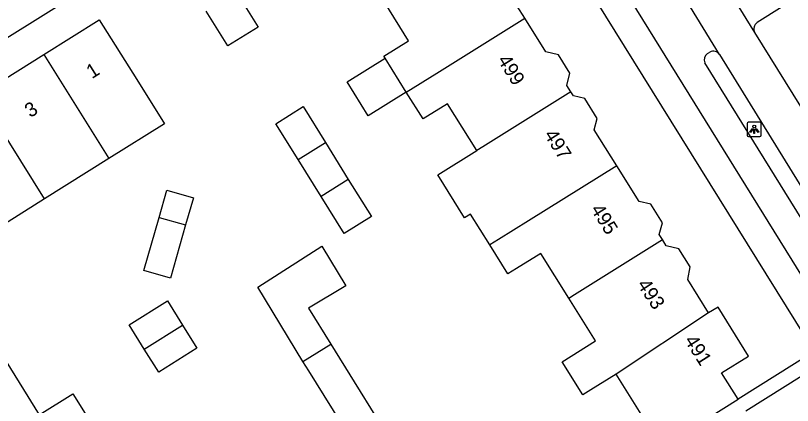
# Model space of a CAD drawing. Extents: x 159280 to 160375, y 384531 to 385872.
# Drawn here: x 159897.6 to 159952.5, y 385391.6 to 385419.2 of the extents above; entities that cross this region are included whole.
import ezdxf

# ---------------------------------------------------------------- set-up
doc = ezdxf.new("R2010")
doc.units = 0
for name, color, linetype in [('IMGEO_Fietspad_gesloten', 7, 'Continuous'), ('IMGEO_Fietspad_open', 7, 'Continuous'), ('IMGEO_Lichtpunt', 7, 'Continuous'), ('IMGEO_Pand', 7, 'Continuous'), ('IMGEO_Pand_nummerreeks', 7, 'Continuous'), ('IMGEO_Rijbaan_regionaal_gesloten', 7, 'Continuous'), ('IMGEO_Voetpad_open', 7, 'Continuous')]:
    doc.layers.add(name, color=color, linetype=linetype)

msp = doc.modelspace()

# ---------------------------------------------------------------- linework, layer by layer
at = {"layer": 'IMGEO_Fietspad_gesloten'}
for points in [[(159929.818, 385438.455), (159930.14, 385437.939), (159930.634, 385437.088), (159960.939, 385388.271), (159985.465, 385348.75), (160000, 385325.415), (160011.363, 385307.173)], [(159946.51, 385416.461), (159946.696, 385416.571)], [(160004.583, 385322.01), (160000, 385329.385), (159987.121, 385350.11), (159962.7, 385389.463), (159946.337, 385415.819)]]:
    msp.add_lwpolyline(points, dxfattribs=at)
for centre, radius, start, end in [((159946.941, 385416.127), 0.507, 32.2913, 118.8763), ((159946.808, 385416.036), 0.519, 125.0553, 204.7821)]:
    msp.add_arc(centre, radius, start, end, dxfattribs=at)
at = {"layer": 'IMGEO_Fietspad_open'}
msp.add_lwpolyline([(159953.39, 385420.786), (159950.04, 385418.656)], dxfattribs=at)
msp.add_arc((159950.312, 385418.223), 0.511, 122.1799, 210.1001, dxfattribs=at)
at = {"layer": 'IMGEO_Lichtpunt'}
for p, q in [((159949.331, 385411.515), (159949.331, 385410.708)), ((159949.331, 385411.515), (159949.331, 385410.708)), ((159950.233, 385411.61), (159949.425, 385411.61)), ((159950.233, 385411.61), (159949.425, 385411.61)), ((159950.327, 385410.708), (159950.327, 385411.515)), ((159950.327, 385410.708), (159950.327, 385411.515)), ((159949.425, 385410.614), (159950.233, 385410.614)), ((159949.425, 385410.614), (159950.233, 385410.614))]:
    msp.add_line(p, q, dxfattribs=at)
for points in [[(159949.705, 385411.179), (159949.744, 385411.151), (159949.556, 385410.889), (159949.518, 385410.916), (159949.705, 385411.179)], [(159949.807, 385411.131), (159949.854, 385411.131), (159949.854, 385410.809), (159949.807, 385410.809), (159949.807, 385411.131)], [(159949.917, 385411.151), (159949.955, 385411.178), (159950.142, 385410.916), (159950.103, 385410.888), (159949.917, 385411.151)]]:
    msp.add_lwpolyline(points, dxfattribs=at)
msp.add_circle((159949.83, 385411.313), 0.0994, dxfattribs=at)
for centre, start, end in [((159949.425, 385411.515), 90, 180), ((159949.425, 385411.515), 90, 180), ((159950.233, 385411.515), 0, 90), ((159950.233, 385411.515), 0, 90), ((159949.425, 385410.708), 180, 270), ((159949.425, 385410.708), 180, 270), ((159950.233, 385410.708), 270, 0), ((159950.233, 385410.708), 270, 360)]:
    msp.add_arc(centre, 0.0946, start, end, dxfattribs=at)
at = {"layer": 'IMGEO_Pand'}
for points in [[(159933.59, 385418.958), (159931.982, 385421.53), (159932.159, 385422.534), (159931.397, 385423.753), (159930.533, 385423.952), (159930.381, 385424.195)], [(159913.198, 385420.801), (159914.735, 385418.342), (159912.595, 385417.005), (159911.062, 385419.457)], [(159923.71, 385416.146), (159923.625, 385416.281), (159925.378, 385417.373), (159923.711, 385420.04)], [(159899.572, 385416.402), (159903.497, 385418.861), (159906.152, 385414.624), (159908.105, 385411.505), (159904.174, 385409.043)], [(159925.216, 385413.74), (159927.373, 385415.083), (159933.59, 385418.958)], [(159936.859, 385413.758), (159936.571, 385414.217), (159936.792, 385415.074), (159935.98, 385416.373), (159935.076, 385416.581), (159933.59, 385418.958)], [(159894.699, 385414.061), (159895.558, 385414.597), (159895.876, 385414.087), (159899.572, 385416.402)], [(159899.572, 385416.402), (159904.174, 385409.043)], [(159925.216, 385413.74), (159922.527, 385412.066), (159921.027, 385414.475), (159923.71, 385416.146)], [(159925.216, 385413.74), (159923.71, 385416.146)], [(159899.621, 385406.19), (159894.699, 385414.061)], [(159930.205, 385409.612), (159928.134, 385412.926), (159926.403, 385411.844), (159925.216, 385413.74)], [(159936.859, 385413.758), (159930.62, 385409.871), (159930.205, 385409.612)], [(159940.098, 385408.538), (159938.51, 385411.079), (159938.72, 385411.886), (159937.841, 385413.292), (159937.033, 385413.479), (159936.859, 385413.758)], [(159917.564, 385408.969), (159915.98, 385411.511), (159917.917, 385412.718), (159919.497, 385410.174)], [(159917.564, 385408.969), (159919.497, 385410.174)], [(159919.497, 385410.174), (159921.114, 385407.57)], [(159931.12, 385402.943), (159929.758, 385405.128), (159929.336, 385404.865), (159927.444, 385407.892), (159930.205, 385409.612)], [(159904.174, 385409.043), (159899.621, 385406.19)], [(159919.183, 385406.371), (159917.564, 385408.969)], [(159940.098, 385408.538), (159933.869, 385404.656), (159931.734, 385403.326), (159931.12, 385402.943)], [(159943.332, 385403.316), (159943.11, 385403.671), (159943.327, 385404.502), (159942.506, 385405.815), (159941.682, 385406.005), (159940.098, 385408.538)], [(159921.114, 385407.57), (159922.749, 385404.946), (159920.819, 385403.744), (159919.183, 385406.371)], [(159921.114, 385407.57), (159919.183, 385406.371)], [(159907.731, 385404.888), (159908.28, 385406.814), (159910.156, 385406.28), (159909.607, 385404.353)], [(159899.621, 385406.19), (159895.167, 385403.4)], [(159909.607, 385404.353), (159908.535, 385400.591), (159906.659, 385401.126), (159907.731, 385404.888)], [(159907.731, 385404.888), (159909.607, 385404.353)], [(159936.71, 385399.191), (159934.737, 385402.348), (159933.021, 385401.275), (159932.407, 385400.891), (159931.12, 385402.943)], [(159936.71, 385399.191), (159937.117, 385399.444), (159943.332, 385403.316)], [(159946.601, 385398.137), (159945.126, 385400.497), (159945.304, 385401.39), (159944.501, 385402.675), (159943.604, 385402.881), (159943.332, 385403.316)], [(159917.903, 385394.705), (159914.721, 385399.954), (159919.236, 385402.856), (159920.931, 385400.06), (159918.303, 385398.467), (159919.875, 385395.935)], [(159940.056, 385393.806), (159938.275, 385392.692), (159937.711, 385392.339), (159936.245, 385394.683), (159938.606, 385396.16), (159936.71, 385399.191)], [(159906.68, 385395.587), (159905.611, 385397.296), (159908.315, 385398.987), (159909.384, 385397.278)], [(159948.679, 385392.036), (159947.516, 385393.897), (159949.424, 385395.09), (159947.272, 385398.534), (159946.601, 385398.137)], [(159946.601, 385398.137), (159940.056, 385393.806)], [(159909.384, 385397.278), (159910.402, 385395.65), (159907.699, 385393.959), (159906.68, 385395.587)], [(159906.68, 385395.587), (159909.384, 385397.278)], [(159917.903, 385394.705), (159919.875, 385395.935)], [(159919.875, 385395.935), (159921.531, 385393.268), (159923.113, 385390.72)], [(159896.401, 385395.503), (159899.253, 385390.942)], [(159921.144, 385389.493), (159918.309, 385394.035), (159917.903, 385394.705)], [(159938.797, 385385.858), (159937.346, 385388.178), (159941.824, 385390.978), (159940.056, 385393.806)], [(159899.253, 385390.942), (159901.629, 385392.428), (159904.476, 385387.876), (159902.098, 385386.39), (159902.183, 385386.255)], [(159938.797, 385385.858), (159939.292, 385386.168), (159939.701, 385386.424), (159944.44, 385389.386), (159948.679, 385392.036)]]:
    msp.add_lwpolyline(points, dxfattribs=at)
at = {"layer": 'IMGEO_Rijbaan_regionaal_gesloten'}
for points in [[(159949.87, 385417.967), (159948.456, 385420.245), (159947.117, 385422.45)], [(159947.369, 385416.398), (159944.6, 385420.921)], [(159971.299, 385383.674), (159970.161, 385385.331), (159949.87, 385417.967)], [(159947.369, 385416.398), (159953.498, 385406.49), (159963.78, 385389.909), (159968.142, 385382.892), (159973.143, 385375.393), (159974.865, 385372.649), (159985.176, 385356.075), (159995.45, 385339.493), (160000, 385332.161), (160003.618, 385326.324), (160005.759, 385322.892)]]:
    msp.add_lwpolyline(points, dxfattribs=at)
at = {"layer": 'IMGEO_Voetpad_open'}
for points in [[(159927.842, 385437.541), (159954.078, 385395.411)], [(159912.907, 385428.347), (159907.681, 385425.073), (159907.99, 385424.451), (159879.627, 385406.764)], [(159954.078, 385395.411), (159948.679, 385392.036)], [(159954.608, 385394.562), (159949.222, 385391.196)]]:
    msp.add_lwpolyline(points, dxfattribs=at)

# ---------------------------------------------------------------- texts
at = {"layer": 'IMGEO_Pand_nummerreeks'}
for s, rotation, p in [('499', 302.0026, (159931.633, 385416.01)), ('1', 32.2563, (159902.979, 385414.656)), ('3', 32.2563, (159898.619, 385411.904)), ('497', 302.0052, (159934.927, 385410.736)), ('495', 302.0052, (159938.223, 385405.462)), ('493', 303.3746, (159941.51, 385400.141)), ('491', 302.2344, (159944.854, 385396.199))]:
    msp.add_text(s, height=1, rotation=rotation, dxfattribs=at).set_placement(p)

doc.saveas('drawing.dxf')
